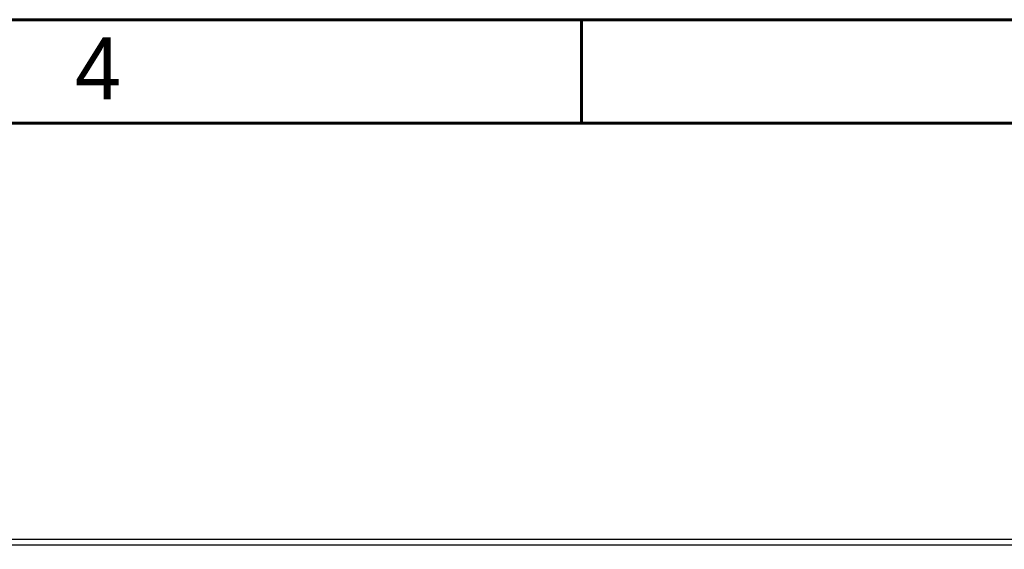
# Model space of a CAD drawing. Header units: millimetres. Extents: x 399 to 6076, y -1991 to 1602.
# Tile 260 of 324: x 5305 to 5355, y -200 to -172. Entities that reach past the tile are written whole.
import ezdxf

# ---------------------------------------------------------------- set-up
doc = ezdxf.new("R2010")
doc.units = ezdxf.units.MM
doc.layers.add('BORDER', color=7, linetype='Continuous')
doc.layers.add('可見 (ISO)', color=7, linetype='Continuous', lineweight=25)
doc.styles.add('標題欄', font='txt')

# ---------------------------------------------------------------- blocks, each defined once
blk = doc.blocks.new('A4-英文圖框-橫式')
at = {"layer": 'BORDER', "color": 123, "linetype": 'Continuous', "lineweight": 60, "ltscale": 25.4}
for p, q in [((2350.697, 183.498), (2350.697, 188.794)), ((2151.697, 183.498), (2549.792, 183.498))]:
    blk.add_line(p, q, dxfattribs=at)
blk.add_lwpolyline([(2151.697, 188.794), (2555.087, 188.794), (2555.087, -95.061), (2151.697, -95.061)], close=True, dxfattribs=at)
at = {"color": 60, "style": '標題欄'}
blk.add_text('4', height=3.177, dxfattribs=at).set_placement((2324.762, 184.716))

msp = doc.modelspace()

# ---------------------------------------------------------------- linework, layer by layer
at = {"layer": '可見 (ISO)'}
for p, q in [((5289.48, -199.004), (5361.48, -199.004)), ((5293.48, -199.304), (5357.48, -199.304))]:
    msp.add_line(p, q, dxfattribs=at)

# ---------------------------------------------------------------- block references
msp.add_blockref('A4-英文圖框-橫式', (2982.929, -361.25))

doc.saveas('drawing.dxf')
